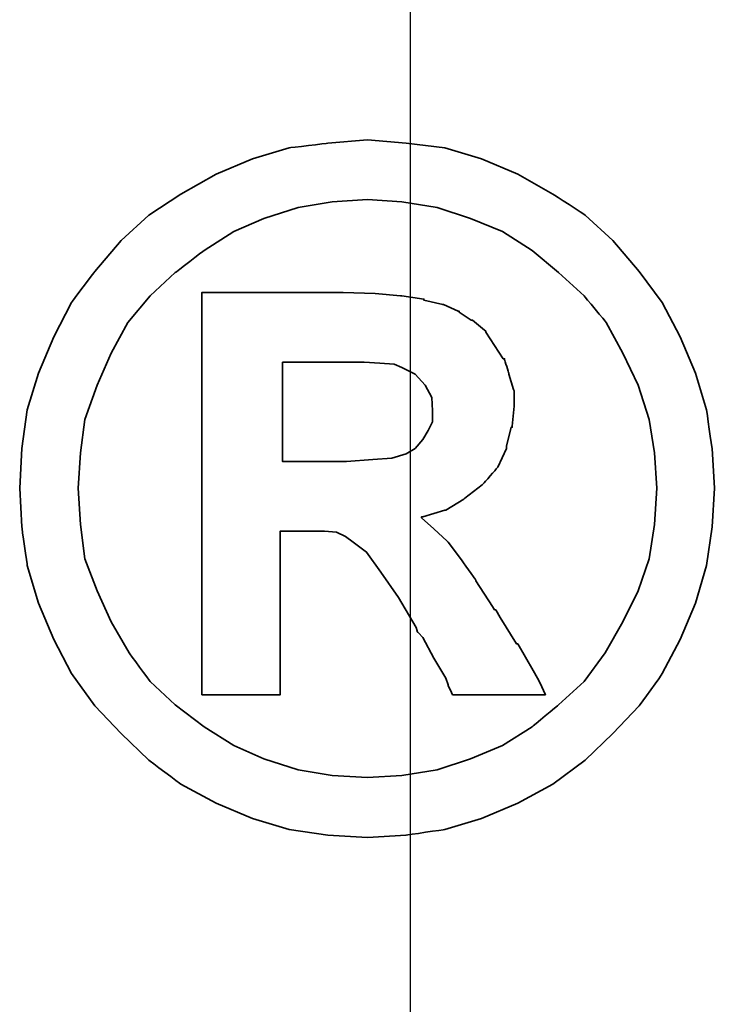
# Model space of a CAD drawing. Header units: millimetres. Extents: x -386 to 3135, y -1989 to 860.
# Tile 383 of 596: x 1750 to 1751.68, y -1586.99 to -1584.61. Entities that reach past the tile are written whole.
import ezdxf

# ---------------------------------------------------------------- set-up
doc = ezdxf.new("R2010")
doc.units = ezdxf.units.MM
doc.layers.get('0').update_dxf_attribs({"linetype": 'CONTINUOUS'})
doc.layers.add('DIM', color=4, linetype='CONTINUOUS')
doc.layers.add('layer 1', color=7, linetype='CONTINUOUS')

# ---------------------------------------------------------------- blocks, each defined once
blk = doc.blocks.new('TBI MOTION logo(完整正式版)')
at = {"layer": 'layer 1', "color": 22, "lineweight": 35}
for points, knots in [([(81.20634, 4.98624), (81.20634, 4.98624), (81.18649, 5.32862), (81.18649, 5.32862), (81.18649, 5.32862), (81.18649, 5.32862), (81.13886, 5.66206), (81.13886, 5.66206), (81.13886, 5.66206), (81.13886, 5.66206), (81.04359, 5.97764), (81.04359, 5.97764), (81.04359, 5.97764), (81.04359, 5.97764), (80.91061, 6.29124), (80.91061, 6.29124), (80.91061, 6.29124), (80.91061, 6.29124), (80.75778, 6.58697), (80.75778, 6.58697), (80.75778, 6.58697), (80.75778, 6.58697), (80.5593, 6.85294), (80.5593, 6.85294), (80.5593, 6.85294), (80.5593, 6.85294), (80.33105, 7.1189), (80.33105, 7.1189), (80.33105, 7.1189), (80.33105, 7.1189), (80.09287, 7.33921), (80.09287, 7.33921), (80.09287, 7.33921), (80.09287, 7.33921), (79.815, 7.51982), (79.815, 7.51982), (79.815, 7.51982), (79.815, 7.51982), (79.51133, 7.69051), (79.51133, 7.69051), (79.51133, 7.69051), (79.51133, 7.69051), (79.19773, 7.8235), (79.19773, 7.8235), (79.19773, 7.8235), (79.19773, 7.8235), (78.88215, 7.91877), (78.88215, 7.91877), (78.88215, 7.91877), (78.88215, 7.91877), (78.54871, 7.95846), (78.54871, 7.95846), (78.54871, 7.95846), (78.54871, 7.95846), (78.21526, 7.98625), (78.21526, 7.98625), (78.21526, 7.98625), (78.21526, 7.98625), (77.87388, 7.95846), (77.87388, 7.95846), (77.87388, 7.95846), (77.87388, 7.95846), (77.54044, 7.91877), (77.54044, 7.91877), (77.54044, 7.91877), (77.54044, 7.91877), (77.22485, 7.8235), (77.22485, 7.8235), (77.22485, 7.8235), (77.22485, 7.8235), (76.91027, 7.69051), (76.91027, 7.69051), (76.91027, 7.69051), (76.91027, 7.69051), (76.6056, 7.51982), (76.6056, 7.51982), (76.6056, 7.51982), (76.6056, 7.51982), (76.32972, 7.33921), (76.32972, 7.33921), (76.32972, 7.33921), (76.32972, 7.33921), (76.09154, 7.1189), (76.09154, 7.1189), (76.09154, 7.1189), (76.09154, 7.1189), (75.86329, 6.85294), (75.86329, 6.85294), (75.86329, 6.85294), (75.86329, 6.85294), (75.66382, 6.58697), (75.66382, 6.58697), (75.66382, 6.58697), (75.66382, 6.58697), (75.51099, 6.29124), (75.51099, 6.29124), (75.51099, 6.29124), (75.51099, 6.29124), (75.37702, 5.97764), (75.37702, 5.97764), (75.37702, 5.97764), (75.37702, 5.97764), (75.28175, 5.66206), (75.28175, 5.66206), (75.28175, 5.66206), (75.28175, 5.66206), (75.23411, 5.32862), (75.23411, 5.32862), (75.23411, 5.32862), (75.23411, 5.32862), (75.21625, 4.98624), (75.21625, 4.98624), (75.21625, 4.98624), (75.21625, 4.98624), (75.23411, 4.6528), (75.23411, 4.6528), (75.23411, 4.6528), (75.23411, 4.6528), (75.28175, 4.32035), (75.28175, 4.32035), (75.28175, 4.32035), (75.28175, 4.32035), (75.37702, 3.99583), (75.37702, 3.99583), (75.37702, 3.99583), (75.37702, 3.99583), (75.51099, 3.68224), (75.51099, 3.68224), (75.51099, 3.68224), (75.51099, 3.68224), (75.66382, 3.38749), (75.66382, 3.38749), (75.66382, 3.38749), (75.66382, 3.38749), (75.86329, 3.10963), (75.86329, 3.10963), (75.86329, 3.10963), (75.86329, 3.10963), (76.09154, 2.87145), (76.09154, 2.87145), (76.09154, 2.87145), (76.09154, 2.87145), (76.32972, 2.6432), (76.32972, 2.6432), (76.32972, 2.6432), (76.32972, 2.6432), (76.6056, 2.43381), (76.6056, 2.43381), (76.6056, 2.43381), (76.6056, 2.43381), (76.91027, 2.27205), (76.91027, 2.27205), (76.91027, 2.27205), (76.91027, 2.27205), (77.22485, 2.13906), (77.22485, 2.13906), (77.22485, 2.13906), (77.22485, 2.13906), (77.54044, 2.0438), (77.54044, 2.0438), (77.54044, 2.0438), (77.54044, 2.0438), (77.87388, 1.99616), (77.87388, 1.99616), (77.87388, 1.99616), (77.87388, 1.99616), (78.21526, 1.97631), (78.21526, 1.97631), (78.21526, 1.97631), (78.21526, 1.97631), (78.54871, 1.99616), (78.54871, 1.99616), (78.54871, 1.99616), (78.54871, 1.99616), (78.88215, 2.0438), (78.88215, 2.0438), (78.88215, 2.0438), (78.88215, 2.0438), (79.19773, 2.13906), (79.19773, 2.13906), (79.19773, 2.13906), (79.19773, 2.13906), (79.51133, 2.27205), (79.51133, 2.27205), (79.51133, 2.27205), (79.51133, 2.27205), (79.815, 2.43381), (79.815, 2.43381), (79.815, 2.43381), (79.815, 2.43381), (80.09287, 2.6432), (80.09287, 2.6432), (80.09287, 2.6432), (80.09287, 2.6432), (80.33105, 2.87145), (80.33105, 2.87145), (80.33105, 2.87145), (80.33105, 2.87145), (80.5593, 3.10963), (80.5593, 3.10963), (80.5593, 3.10963), (80.5593, 3.10963), (80.75778, 3.38749), (80.75778, 3.38749), (80.75778, 3.38749), (80.75778, 3.38749), (80.91061, 3.68224), (80.91061, 3.68224), (80.91061, 3.68224), (80.91061, 3.68224), (81.04359, 3.99583), (81.04359, 3.99583), (81.04359, 3.99583), (81.04359, 3.99583), (81.13886, 4.32035), (81.13886, 4.32035), (81.13886, 4.32035), (81.13886, 4.32035), (81.18649, 4.6528), (81.18649, 4.6528), (81.18649, 4.6528), (81.18649, 4.6528), (81.20634, 4.98624), (81.20634, 4.98624)], [0, 0, 0, 0, 0.0178571, 0.0178571, 0.0178571, 0.0178572, 0.0357143, 0.0357143, 0.0357143, 0.0357143, 0.0535714, 0.0535714, 0.0535714, 0.0535714, 0.0714286, 0.0714286, 0.0714286, 0.0714286, 0.0892857, 0.0892857, 0.0892857, 0.0892857, 0.1071429, 0.1071429, 0.1071429, 0.1071429, 0.125, 0.125, 0.125, 0.125, 0.1428571, 0.1428571, 0.1428571, 0.1428572, 0.1607143, 0.1607143, 0.1607143, 0.1607143, 0.1785714, 0.1785714, 0.1785714, 0.1785714, 0.1964286, 0.1964286, 0.1964286, 0.1964286, 0.2142857, 0.2142857, 0.2142857, 0.2142857, 0.2321429, 0.2321429, 0.2321429, 0.2321429, 0.25, 0.25, 0.25, 0.25, 0.2678571, 0.2678571, 0.2678571, 0.2678572, 0.2857143, 0.2857143, 0.2857143, 0.2857143, 0.3035714, 0.3035714, 0.3035714, 0.3035714, 0.3214286, 0.3214286, 0.3214286, 0.3214286, 0.3392857, 0.3392857, 0.3392857, 0.3392857, 0.3571429, 0.3571429, 0.3571429, 0.3571429, 0.375, 0.375, 0.375, 0.375, 0.3928571, 0.3928571, 0.3928571, 0.3928572, 0.4107143, 0.4107143, 0.4107143, 0.4107143, 0.4285714, 0.4285714, 0.4285714, 0.4285714, 0.4464286, 0.4464286, 0.4464286, 0.4464286, 0.4642857, 0.4642857, 0.4642857, 0.4642857, 0.4821429, 0.4821429, 0.4821429, 0.4821429, 0.5, 0.5, 0.5, 0.5, 0.5178571, 0.5178571, 0.5178571, 0.5178572, 0.5357143, 0.5357143, 0.5357143, 0.5357143, 0.5535714, 0.5535714, 0.5535714, 0.5535714, 0.5714286, 0.5714286, 0.5714286, 0.5714286, 0.5892857, 0.5892857, 0.5892857, 0.5892857, 0.6071429, 0.6071429, 0.6071429, 0.6071429, 0.625, 0.625, 0.625, 0.625, 0.6428571, 0.6428571, 0.6428571, 0.6428572, 0.6607143, 0.6607143, 0.6607143, 0.6607143, 0.6785714, 0.6785714, 0.6785714, 0.6785714, 0.6964286, 0.6964286, 0.6964286, 0.6964286, 0.7142857, 0.7142857, 0.7142857, 0.7142857, 0.7321429, 0.7321429, 0.7321429, 0.7321429, 0.75, 0.75, 0.75, 0.75, 0.7678571, 0.7678571, 0.7678571, 0.7678572, 0.7857143, 0.7857143, 0.7857143, 0.7857143, 0.8035714, 0.8035714, 0.8035714, 0.8035714, 0.8214286, 0.8214286, 0.8214286, 0.8214286, 0.8392857, 0.8392857, 0.8392857, 0.8392857, 0.8571429, 0.8571429, 0.8571429, 0.8571429, 0.875, 0.875, 0.875, 0.875, 0.8928571, 0.8928571, 0.8928571, 0.8928572, 0.9107143, 0.9107143, 0.9107143, 0.9107143, 0.9285714, 0.9285714, 0.9285714, 0.9285714, 0.9464286, 0.9464286, 0.9464286, 0.9464286, 0.9642857, 0.9642857, 0.9642857, 0.9642857, 0.9821429, 0.9821429, 0.9821429, 0.9821429, 1, 1, 1, 1]), ([(80.71014, 4.98624), (80.71014, 4.98624), (80.69129, 5.29091), (80.69129, 5.29091), (80.69129, 5.29091), (80.69129, 5.29091), (80.64464, 5.57672), (80.64464, 5.57672), (80.64464, 5.57672), (80.64464, 5.57672), (80.54937, 5.87245), (80.54937, 5.87245), (80.54937, 5.87245), (80.54937, 5.87245), (80.41639, 6.14833), (80.41639, 6.14833), (80.41639, 6.14833), (80.41639, 6.14833), (80.27349, 6.41429), (80.27349, 6.41429), (80.27349, 6.41429), (80.27349, 6.41429), (80.08295, 6.64255), (80.08295, 6.64255), (80.08295, 6.64255), (80.08295, 6.64255), (79.86264, 6.84301), (79.86264, 6.84301), (79.86264, 6.84301), (79.86264, 6.84301), (79.63439, 7.03355), (79.63439, 7.03355), (79.63439, 7.03355), (79.63439, 7.03355), (79.37835, 7.1963), (79.37835, 7.1963), (79.37835, 7.1963), (79.37835, 7.1963), (79.10246, 7.30944), (79.10246, 7.30944), (79.10246, 7.30944), (79.10246, 7.30944), (78.81665, 7.40471), (78.81665, 7.40471), (78.81665, 7.40471), (78.81665, 7.40471), (78.511, 7.45234), (78.511, 7.45234), (78.511, 7.45234), (78.511, 7.45234), (78.21526, 7.47219), (78.21526, 7.47219), (78.21526, 7.47219), (78.21526, 7.47219), (77.9106, 7.45234), (77.9106, 7.45234), (77.9106, 7.45234), (77.9106, 7.45234), (77.61685, 7.40471), (77.61685, 7.40471), (77.61685, 7.40471), (77.61685, 7.40471), (77.32012, 7.30944), (77.32012, 7.30944), (77.32012, 7.30944), (77.32012, 7.30944), (77.06309, 7.1963), (77.06309, 7.1963), (77.06309, 7.1963), (77.06309, 7.1963), (76.80606, 7.03355), (76.80606, 7.03355), (76.80606, 7.03355), (76.80606, 7.03355), (76.55797, 6.84301), (76.55797, 6.84301), (76.55797, 6.84301), (76.55797, 6.84301), (76.34063, 6.64255), (76.34063, 6.64255), (76.34063, 6.64255), (76.34063, 6.64255), (76.1491, 6.41429), (76.1491, 6.41429), (76.1491, 6.41429), (76.1491, 6.41429), (76.0062, 6.14833), (76.0062, 6.14833), (76.0062, 6.14833), (76.0062, 6.14833), (75.88314, 5.87245), (75.88314, 5.87245), (75.88314, 5.87245), (75.88314, 5.87245), (75.77794, 5.57672), (75.77794, 5.57672), (75.77794, 5.57672), (75.77794, 5.57672), (75.73924, 5.29091), (75.73924, 5.29091), (75.73924, 5.29091), (75.73924, 5.29091), (75.72039, 4.98624), (75.72039, 4.98624), (75.72039, 4.98624), (75.72039, 4.98624), (75.73924, 4.67165), (75.73924, 4.67165), (75.73924, 4.67165), (75.73924, 4.67165), (75.77794, 4.37791), (75.77794, 4.37791), (75.77794, 4.37791), (75.77794, 4.37791), (75.88314, 4.10102), (75.88314, 4.10102), (75.88314, 4.10102), (75.88314, 4.10102), (76.0062, 3.83407), (76.0062, 3.83407), (76.0062, 3.83407), (76.0062, 3.83407), (76.15902, 3.56811), (76.15902, 3.56811), (76.15902, 3.56811), (76.15902, 3.56811), (76.34063, 3.32001), (76.34063, 3.32001), (76.34063, 3.32001), (76.34063, 3.32001), (76.55797, 3.11955), (76.55797, 3.11955), (76.55797, 3.11955), (76.55797, 3.11955), (76.80606, 2.92901), (76.80606, 2.92901), (76.80606, 2.92901), (76.80606, 2.92901), (77.06309, 2.76725), (77.06309, 2.76725), (77.06309, 2.76725), (77.06309, 2.76725), (77.32012, 2.65412), (77.32012, 2.65412), (77.32012, 2.65412), (77.32012, 2.65412), (77.61685, 2.55786), (77.61685, 2.55786), (77.61685, 2.55786), (77.61685, 2.55786), (77.9106, 2.51022), (77.9106, 2.51022), (77.9106, 2.51022), (77.9106, 2.51022), (78.21526, 2.49137), (78.21526, 2.49137), (78.21526, 2.49137), (78.21526, 2.49137), (78.511, 2.51022), (78.511, 2.51022), (78.511, 2.51022), (78.511, 2.51022), (78.81665, 2.55786), (78.81665, 2.55786), (78.81665, 2.55786), (78.81665, 2.55786), (79.10246, 2.65412), (79.10246, 2.65412), (79.10246, 2.65412), (79.10246, 2.65412), (79.37835, 2.76725), (79.37835, 2.76725), (79.37835, 2.76725), (79.37835, 2.76725), (79.63439, 2.92901), (79.63439, 2.92901), (79.63439, 2.92901), (79.63439, 2.92901), (79.86264, 3.11955), (79.86264, 3.11955), (79.86264, 3.11955), (79.86264, 3.11955), (80.08295, 3.32001), (80.08295, 3.32001), (80.08295, 3.32001), (80.08295, 3.32001), (80.26356, 3.56811), (80.26356, 3.56811), (80.26356, 3.56811), (80.26356, 3.56811), (80.41639, 3.83407), (80.41639, 3.83407), (80.41639, 3.83407), (80.41639, 3.83407), (80.54937, 4.10102), (80.54937, 4.10102), (80.54937, 4.10102), (80.54937, 4.10102), (80.64464, 4.37791), (80.64464, 4.37791), (80.64464, 4.37791), (80.64464, 4.37791), (80.69129, 4.67165), (80.69129, 4.67165), (80.69129, 4.67165), (80.69129, 4.67165), (80.71014, 4.98624), (80.71014, 4.98624)], [0, 0, 0, 0, 0.0192308, 0.0192308, 0.0192308, 0.0192308, 0.0384615, 0.0384615, 0.0384615, 0.0384615, 0.0576923, 0.0576923, 0.0576923, 0.0576923, 0.0769231, 0.0769231, 0.0769231, 0.0769231, 0.0961538, 0.0961538, 0.0961538, 0.0961539, 0.1153846, 0.1153846, 0.1153846, 0.1153846, 0.1346154, 0.1346154, 0.1346154, 0.1346154, 0.1538462, 0.1538462, 0.1538462, 0.1538462, 0.1730769, 0.1730769, 0.1730769, 0.1730769, 0.1923077, 0.1923077, 0.1923077, 0.1923077, 0.2115385, 0.2115385, 0.2115385, 0.2115385, 0.2307692, 0.2307692, 0.2307692, 0.2307692, 0.25, 0.25, 0.25, 0.25, 0.2692308, 0.2692308, 0.2692308, 0.2692308, 0.2884615, 0.2884615, 0.2884615, 0.2884615, 0.3076923, 0.3076923, 0.3076923, 0.3076923, 0.3269231, 0.3269231, 0.3269231, 0.3269231, 0.3461538, 0.3461538, 0.3461538, 0.3461539, 0.3653846, 0.3653846, 0.3653846, 0.3653846, 0.3846154, 0.3846154, 0.3846154, 0.3846154, 0.4038462, 0.4038462, 0.4038462, 0.4038462, 0.4230769, 0.4230769, 0.4230769, 0.4230769, 0.4423077, 0.4423077, 0.4423077, 0.4423077, 0.4615385, 0.4615385, 0.4615385, 0.4615385, 0.4807692, 0.4807692, 0.4807692, 0.4807692, 0.5, 0.5, 0.5, 0.5, 0.5192308, 0.5192308, 0.5192308, 0.5192308, 0.5384615, 0.5384615, 0.5384615, 0.5384615, 0.5576923, 0.5576923, 0.5576923, 0.5576923, 0.5769231, 0.5769231, 0.5769231, 0.5769231, 0.5961538, 0.5961538, 0.5961538, 0.5961539, 0.6153846, 0.6153846, 0.6153846, 0.6153846, 0.6346154, 0.6346154, 0.6346154, 0.6346154, 0.6538462, 0.6538462, 0.6538462, 0.6538462, 0.6730769, 0.6730769, 0.6730769, 0.6730769, 0.6923077, 0.6923077, 0.6923077, 0.6923077, 0.7115385, 0.7115385, 0.7115385, 0.7115385, 0.7307692, 0.7307692, 0.7307692, 0.7307692, 0.75, 0.75, 0.75, 0.75, 0.7692308, 0.7692308, 0.7692308, 0.7692308, 0.7884615, 0.7884615, 0.7884615, 0.7884615, 0.8076923, 0.8076923, 0.8076923, 0.8076923, 0.8269231, 0.8269231, 0.8269231, 0.8269231, 0.8461538, 0.8461538, 0.8461538, 0.8461539, 0.8653846, 0.8653846, 0.8653846, 0.8653846, 0.8846154, 0.8846154, 0.8846154, 0.8846154, 0.9038462, 0.9038462, 0.9038462, 0.9038462, 0.9230769, 0.9230769, 0.9230769, 0.9230769, 0.9423077, 0.9423077, 0.9423077, 0.9423077, 0.9615385, 0.9615385, 0.9615385, 0.9615385, 0.9807692, 0.9807692, 0.9807692, 0.9807692, 1, 1, 1, 1]), ([(76.78721, 3.2823), (76.78721, 3.2823), (76.78721, 3.32001), (76.78721, 3.32001), (76.78721, 3.32001), (76.78721, 3.32001), (76.78721, 3.42422), (76.78721, 3.42422), (76.78721, 3.42422), (76.78721, 3.42422), (76.78721, 3.59689), (76.78721, 3.59689), (76.78721, 3.59689), (76.78721, 3.59689), (76.78721, 3.80529), (76.78721, 3.80529), (76.78721, 3.80529), (76.78721, 3.80529), (76.78721, 4.0524), (76.78721, 4.0524), (76.78721, 4.0524), (76.78721, 4.0524), (76.78721, 4.32035), (76.78721, 4.32035), (76.78721, 4.32035), (76.78721, 4.32035), (76.78721, 4.92868), (76.78721, 4.92868), (76.78721, 4.92868), (76.78721, 4.92868), (76.78721, 5.53801), (76.78721, 5.53801), (76.78721, 5.53801), (76.78721, 5.53801), (76.78721, 5.82482), (76.78721, 5.82482), (76.78721, 5.82482), (76.78721, 5.82482), (76.78721, 6.07291), (76.78721, 6.07291), (76.78721, 6.07291), (76.78721, 6.07291), (76.78721, 6.30017), (76.78721, 6.30017), (76.78721, 6.30017), (76.78721, 6.30017), (76.78721, 6.45399), (76.78721, 6.45399), (76.78721, 6.45399), (76.78721, 6.45399), (76.78721, 6.5572), (76.78721, 6.5572), (76.78721, 6.5572), (76.78721, 6.5572), (76.78721, 6.59689), (76.78721, 6.59689), (76.78721, 6.59689), (76.78721, 6.59689), (76.78721, 6.67232), (76.78721, 6.67232), (76.78721, 6.67232), (76.78721, 6.67232), (76.8537, 6.67232), (76.8537, 6.67232), (76.8537, 6.67232), (76.8537, 6.67232), (76.87355, 6.67232), (76.87355, 6.67232), (76.87355, 6.67232), (76.87355, 6.67232), (76.91027, 6.67232), (76.91027, 6.67232), (76.91027, 6.67232), (76.91027, 6.67232), (77.04424, 6.67232), (77.04424, 6.67232), (77.04424, 6.67232), (77.04424, 6.67232), (77.22485, 6.67232), (77.22485, 6.67232), (77.22485, 6.67232), (77.22485, 6.67232), (77.43524, 6.67232), (77.43524, 6.67232), (77.43524, 6.67232), (77.43524, 6.67232), (77.65357, 6.67232), (77.65357, 6.67232), (77.65357, 6.67232), (77.65357, 6.67232), (77.82625, 6.67232), (77.82625, 6.67232), (77.82625, 6.67232), (77.82625, 6.67232), (77.94037, 6.67232), (77.94037, 6.67232), (77.94037, 6.67232), (77.94037, 6.67232), (77.97709, 6.67232), (77.97709, 6.67232), (77.97709, 6.67232), (77.97709, 6.67232), (77.99694, 6.67232), (77.99694, 6.67232), (77.99694, 6.67232), (77.99694, 6.67232), (78.00686, 6.67232), (78.00686, 6.67232), (78.00686, 6.67232), (78.00686, 6.67232), (78.28275, 6.6624), (78.28275, 6.6624), (78.28275, 6.6624), (78.28275, 6.6624), (78.50107, 6.64255), (78.50107, 6.64255), (78.50107, 6.64255), (78.50107, 6.64255), (78.511, 6.64255), (78.511, 6.64255), (78.511, 6.64255), (78.511, 6.64255), (78.70154, 6.61476), (78.70154, 6.61476), (78.70154, 6.61476), (78.70154, 6.61476), (78.70154, 6.60483), (78.70154, 6.60483), (78.70154, 6.60483), (78.70154, 6.60483), (78.86429, 6.56713), (78.86429, 6.56713), (78.86429, 6.56713), (78.86429, 6.56713), (78.87223, 6.56713), (78.87223, 6.56713), (78.87223, 6.56713), (78.87223, 6.56713), (78.99727, 6.51056), (78.99727, 6.51056), (78.99727, 6.51056), (78.99727, 6.51056), (79.00719, 6.51056), (79.00719, 6.51056), (79.00719, 6.51056), (79.00719, 6.51056), (79.00719, 6.50162), (79.00719, 6.50162), (79.00719, 6.50162), (79.00719, 6.50162), (79.1104, 6.43415), (79.1104, 6.43415), (79.1104, 6.43415), (79.1104, 6.43415), (79.12132, 6.43415), (79.12132, 6.43415), (79.12132, 6.43415), (79.12132, 6.43415), (79.22552, 6.34781), (79.22552, 6.34781), (79.22552, 6.34781), (79.22552, 6.34781), (79.23544, 6.33888), (79.23544, 6.33888), (79.23544, 6.33888), (79.23544, 6.33888), (79.23544, 6.32895), (79.23544, 6.32895), (79.23544, 6.32895), (79.23544, 6.32895), (79.31087, 6.21483), (79.31087, 6.21483), (79.31087, 6.21483), (79.31087, 6.21483), (79.38629, 6.1007), (79.38629, 6.1007), (79.38629, 6.1007), (79.38629, 6.1007), (79.3972, 6.1007), (79.3972, 6.1007), (79.3972, 6.1007), (79.3972, 6.1007), (79.3972, 6.09078), (79.3972, 6.09078), (79.3972, 6.09078), (79.3972, 6.09078), (79.43392, 5.97764), (79.43392, 5.97764), (79.43392, 5.97764), (79.43392, 5.97764), (79.43392, 5.96772), (79.43392, 5.96772), (79.43392, 5.96772), (79.43392, 5.96772), (79.47362, 5.83474), (79.47362, 5.83474), (79.47362, 5.83474), (79.47362, 5.83474), (79.48156, 5.82482), (79.48156, 5.82482), (79.48156, 5.82482), (79.48156, 5.82482), (79.48156, 5.69977), (79.48156, 5.69977), (79.48156, 5.69977), (79.48156, 5.69977), (79.48156, 5.69183), (79.48156, 5.69183), (79.48156, 5.69183), (79.48156, 5.69183), (79.4637, 5.51915), (79.4637, 5.51915), (79.4637, 5.51915), (79.4637, 5.51915), (79.4637, 5.51122), (79.4637, 5.51122), (79.4637, 5.51122), (79.4637, 5.51122), (79.45377, 5.51122), (79.45377, 5.51122), (79.45377, 5.51122), (79.45377, 5.51122), (79.41507, 5.34847), (79.41507, 5.34847), (79.41507, 5.34847), (79.41507, 5.34847), (79.41507, 5.33854), (79.41507, 5.33854), (79.41507, 5.33854), (79.41507, 5.33854), (79.41507, 5.32862), (79.41507, 5.32862), (79.41507, 5.32862), (79.41507, 5.32862), (79.33865, 5.16785), (79.33865, 5.16785), (79.33865, 5.16785), (79.33865, 5.16785), (79.33071, 5.15693), (79.33071, 5.15693), (79.33071, 5.15693), (79.33071, 5.15693), (79.2156, 5.02495), (79.2156, 5.02495), (79.2156, 5.02495), (79.2156, 5.02495), (79.20567, 5.01502), (79.20567, 5.01502), (79.20567, 5.01502), (79.20567, 5.01502), (79.05483, 4.89991), (79.05483, 4.89991), (79.05483, 4.89991), (79.05483, 4.89991), (79.04491, 4.89197), (79.04491, 4.89197), (79.04491, 4.89197), (79.04491, 4.89197), (78.89208, 4.7967), (78.89208, 4.7967), (78.89208, 4.7967), (78.89208, 4.7967), (78.88215, 4.7967), (78.88215, 4.7967), (78.88215, 4.7967), (78.88215, 4.7967), (78.69161, 4.73913), (78.69161, 4.73913), (78.69161, 4.73913), (78.69161, 4.73913), (78.68169, 4.73913), (78.68169, 4.73913), (78.68169, 4.73913), (78.68169, 4.73913), (78.68169, 4.72921), (78.68169, 4.72921), (78.68169, 4.72921), (78.68169, 4.72921), (78.78688, 4.63394), (78.78688, 4.63394), (78.78688, 4.63394), (78.78688, 4.63394), (78.902, 4.52875), (78.902, 4.52875), (78.902, 4.52875), (78.902, 4.52875), (78.91093, 4.52081), (78.91093, 4.52081), (78.91093, 4.52081), (78.91093, 4.52081), (79.02506, 4.36798), (79.02506, 4.36798), (79.02506, 4.36798), (79.02506, 4.36798), (79.1501, 4.1953), (79.1501, 4.1953), (79.1501, 4.1953), (79.1501, 4.1953), (79.1501, 4.18736), (79.1501, 4.18736), (79.1501, 4.18736), (79.1501, 4.18736), (79.29201, 3.96705), (79.29201, 3.96705), (79.29201, 3.96705), (79.29201, 3.96705), (79.31087, 3.93828), (79.31087, 3.93828), (79.31087, 3.93828), (79.31087, 3.93828), (79.32079, 3.93828), (79.32079, 3.93828), (79.32079, 3.93828), (79.32079, 3.93828), (79.3585, 3.87178), (79.3585, 3.87178), (79.3585, 3.87178), (79.3585, 3.87178), (79.50141, 3.64353), (79.50141, 3.64353), (79.50141, 3.64353), (79.50141, 3.64353), (79.51133, 3.64353), (79.51133, 3.64353), (79.51133, 3.64353), (79.51133, 3.64353), (79.64431, 3.41528), (79.64431, 3.41528), (79.64431, 3.41528), (79.64431, 3.41528), (79.68202, 3.3478), (79.68202, 3.3478), (79.68202, 3.3478), (79.68202, 3.3478), (79.70187, 3.31009), (79.70187, 3.31009), (79.70187, 3.31009), (79.70187, 3.31009), (79.7495, 3.2049), (79.7495, 3.2049), (79.7495, 3.2049), (79.7495, 3.2049), (79.64431, 3.2049), (79.64431, 3.2049), (79.64431, 3.2049), (79.64431, 3.2049), (79.62546, 3.2049), (79.62546, 3.2049), (79.62546, 3.2049), (79.62546, 3.2049), (79.53912, 3.2049), (79.53912, 3.2049), (79.53912, 3.2049), (79.53912, 3.2049), (79.31087, 3.2049), (79.31087, 3.2049), (79.31087, 3.2049), (79.31087, 3.2049), (79.08262, 3.2049), (79.08262, 3.2049), (79.08262, 3.2049), (79.08262, 3.2049), (79.00719, 3.2049), (79.00719, 3.2049), (79.00719, 3.2049), (79.00719, 3.2049), (78.98735, 3.2049), (78.98735, 3.2049), (78.98735, 3.2049), (78.98735, 3.2049), (78.94964, 3.2049), (78.94964, 3.2049), (78.94964, 3.2049), (78.94964, 3.2049), (78.92979, 3.24459), (78.92979, 3.24459), (78.92979, 3.24459), (78.92979, 3.24459), (78.91093, 3.2823), (78.91093, 3.2823), (78.91093, 3.2823), (78.91093, 3.2823), (78.91093, 3.29223), (78.91093, 3.29223), (78.91093, 3.29223), (78.91093, 3.29223), (78.89208, 3.3478), (78.89208, 3.3478), (78.89208, 3.3478), (78.89208, 3.3478), (78.78688, 3.52048), (78.78688, 3.52048), (78.78688, 3.52048), (78.78688, 3.52048), (78.69161, 3.7001), (78.69161, 3.7001), (78.69161, 3.7001), (78.69161, 3.7001), (78.6539, 3.7388), (78.6539, 3.7388), (78.6539, 3.7388), (78.6539, 3.7388), (78.64398, 3.74873), (78.64398, 3.74873), (78.64398, 3.74873), (78.64398, 3.74873), (78.64398, 3.75766), (78.64398, 3.75766), (78.64398, 3.75766), (78.64398, 3.75766), (78.63405, 3.78644), (78.63405, 3.78644), (78.63405, 3.78644), (78.63405, 3.78644), (78.48321, 4.04347), (78.48321, 4.04347), (78.48321, 4.04347), (78.48321, 4.04347), (78.33038, 4.2618), (78.33038, 4.2618), (78.33038, 4.2618), (78.33038, 4.2618), (78.20732, 4.43447), (78.20732, 4.43447), (78.20732, 4.43447), (78.20732, 4.43447), (78.09221, 4.52081), (78.09221, 4.52081), (78.09221, 4.52081), (78.09221, 4.52081), (78.02472, 4.56845), (78.02472, 4.56845), (78.02472, 4.56845), (78.02472, 4.56845), (77.9493, 4.60616), (77.9493, 4.60616), (77.9493, 4.60616), (77.9493, 4.60616), (77.8451, 4.61608), (77.8451, 4.61608), (77.8451, 4.61608), (77.8451, 4.61608), (77.71113, 4.61608), (77.71113, 4.61608), (77.71113, 4.61608), (77.71113, 4.61608), (77.69128, 4.61608), (77.69128, 4.61608), (77.69128, 4.61608), (77.69128, 4.61608), (77.67342, 4.61608), (77.67342, 4.61608), (77.67342, 4.61608), (77.67342, 4.61608), (77.5583, 4.61608), (77.5583, 4.61608), (77.5583, 4.61608), (77.5583, 4.61608), (77.46303, 4.61608), (77.46303, 4.61608), (77.46303, 4.61608), (77.46303, 4.61608), (77.46303, 4.54761), (77.46303, 4.54761), (77.46303, 4.54761), (77.46303, 4.54761), (77.46303, 4.47318), (77.46303, 4.47318), (77.46303, 4.47318), (77.46303, 4.47318), (77.46303, 4.24294), (77.46303, 4.24294), (77.46303, 4.24294), (77.46303, 4.24294), (77.46303, 3.99583), (77.46303, 3.99583), (77.46303, 3.99583), (77.46303, 3.99583), (77.46303, 3.72888), (77.46303, 3.72888), (77.46303, 3.72888), (77.46303, 3.72888), (77.46303, 3.51055), (77.46303, 3.51055), (77.46303, 3.51055), (77.46303, 3.51055), (77.46303, 3.42422), (77.46303, 3.42422), (77.46303, 3.42422), (77.46303, 3.42422), (77.46303, 3.35773), (77.46303, 3.35773), (77.46303, 3.35773), (77.46303, 3.35773), (77.46303, 3.30017), (77.46303, 3.30017), (77.46303, 3.30017), (77.46303, 3.30017), (77.46303, 3.2823), (77.46303, 3.2823), (77.46303, 3.2823), (77.46303, 3.2823), (77.46303, 3.2049), (77.46303, 3.2049), (77.46303, 3.2049), (77.46303, 3.2049), (77.39753, 3.2049), (77.39753, 3.2049), (77.39753, 3.2049), (77.39753, 3.2049), (77.37768, 3.2049), (77.37768, 3.2049), (77.37768, 3.2049), (77.37768, 3.2049), (77.32012, 3.2049), (77.32012, 3.2049), (77.32012, 3.2049), (77.32012, 3.2049), (77.12165, 3.2049), (77.12165, 3.2049), (77.12165, 3.2049), (77.12165, 3.2049), (76.94897, 3.2049), (76.94897, 3.2049), (76.94897, 3.2049), (76.94897, 3.2049), (76.8924, 3.2049), (76.8924, 3.2049), (76.8924, 3.2049), (76.8924, 3.2049), (76.8537, 3.2049), (76.8537, 3.2049), (76.8537, 3.2049), (76.8537, 3.2049), (76.78721, 3.2049), (76.78721, 3.2049), (76.78721, 3.2049), (76.78721, 3.2049), (76.78721, 3.2823), (76.78721, 3.2823)], [0, 0, 0, 0, 0.0074074, 0.0074074, 0.0074074, 0.0074074, 0.0148148, 0.0148148, 0.0148148, 0.0148148, 0.0222222, 0.0222222, 0.0222222, 0.0222222, 0.0296296, 0.0296296, 0.0296296, 0.0296296, 0.037037, 0.037037, 0.037037, 0.037037, 0.0444444, 0.0444444, 0.0444444, 0.0444445, 0.0518519, 0.0518519, 0.0518519, 0.0518519, 0.0592593, 0.0592593, 0.0592593, 0.0592593, 0.0666667, 0.0666667, 0.0666667, 0.0666667, 0.0740741, 0.0740741, 0.0740741, 0.0740741, 0.0814815, 0.0814815, 0.0814815, 0.0814815, 0.0888889, 0.0888889, 0.0888889, 0.0888889, 0.0962963, 0.0962963, 0.0962963, 0.0962963, 0.1037037, 0.1037037, 0.1037037, 0.1037037, 0.1111111, 0.1111111, 0.1111111, 0.1111111, 0.1185185, 0.1185185, 0.1185185, 0.1185185, 0.1259259, 0.1259259, 0.1259259, 0.1259259, 0.1333333, 0.1333333, 0.1333333, 0.1333333, 0.1407407, 0.1407407, 0.1407407, 0.1407408, 0.1481481, 0.1481481, 0.1481481, 0.1481482, 0.1555556, 0.1555556, 0.1555556, 0.1555556, 0.162963, 0.162963, 0.162963, 0.162963, 0.1703704, 0.1703704, 0.1703704, 0.1703704, 0.1777778, 0.1777778, 0.1777778, 0.1777778, 0.1851852, 0.1851852, 0.1851852, 0.1851852, 0.1925926, 0.1925926, 0.1925926, 0.1925926, 0.2, 0.2, 0.2, 0.2, 0.2074074, 0.2074074, 0.2074074, 0.2074074, 0.2148148, 0.2148148, 0.2148148, 0.2148148, 0.2222222, 0.2222222, 0.2222222, 0.2222222, 0.2296296, 0.2296296, 0.2296296, 0.2296296, 0.237037, 0.237037, 0.237037, 0.237037, 0.2444444, 0.2444444, 0.2444444, 0.2444445, 0.2518519, 0.2518519, 0.2518519, 0.2518519, 0.2592593, 0.2592593, 0.2592593, 0.2592593, 0.2666667, 0.2666667, 0.2666667, 0.2666667, 0.2740741, 0.2740741, 0.2740741, 0.2740741, 0.2814815, 0.2814815, 0.2814815, 0.2814815, 0.2888889, 0.2888889, 0.2888889, 0.2888889, 0.2962963, 0.2962963, 0.2962963, 0.2962963, 0.3037037, 0.3037037, 0.3037037, 0.3037037, 0.3111111, 0.3111111, 0.3111111, 0.3111111, 0.3185185, 0.3185185, 0.3185185, 0.3185185, 0.3259259, 0.3259259, 0.3259259, 0.3259259, 0.3333333, 0.3333333, 0.3333333, 0.3333333, 0.3407407, 0.3407407, 0.3407407, 0.3407408, 0.3481481, 0.3481481, 0.3481481, 0.3481482, 0.3555556, 0.3555556, 0.3555556, 0.3555556, 0.362963, 0.362963, 0.362963, 0.362963, 0.3703704, 0.3703704, 0.3703704, 0.3703704, 0.3777778, 0.3777778, 0.3777778, 0.3777778, 0.3851852, 0.3851852, 0.3851852, 0.3851852, 0.3925926, 0.3925926, 0.3925926, 0.3925926, 0.4, 0.4, 0.4, 0.4, 0.4074074, 0.4074074, 0.4074074, 0.4074074, 0.4148148, 0.4148148, 0.4148148, 0.4148148, 0.4222222, 0.4222222, 0.4222222, 0.4222222, 0.4296296, 0.4296296, 0.4296296, 0.4296296, 0.437037, 0.437037, 0.437037, 0.437037, 0.4444444, 0.4444444, 0.4444444, 0.4444445, 0.4518519, 0.4518519, 0.4518519, 0.4518519, 0.4592593, 0.4592593, 0.4592593, 0.4592593, 0.4666667, 0.4666667, 0.4666667, 0.4666667, 0.4740741, 0.4740741, 0.4740741, 0.4740741, 0.4814815, 0.4814815, 0.4814815, 0.4814815, 0.4888889, 0.4888889, 0.4888889, 0.4888889, 0.4962963, 0.4962963, 0.4962963, 0.4962963, 0.5037037, 0.5037037, 0.5037037, 0.5037037, 0.5111111, 0.5111111, 0.5111111, 0.5111111, 0.5185185, 0.5185185, 0.5185185, 0.5185185, 0.5259259, 0.5259259, 0.5259259, 0.5259259, 0.5333333, 0.5333333, 0.5333333, 0.5333333, 0.5407407, 0.5407407, 0.5407407, 0.5407408, 0.5481481, 0.5481481, 0.5481481, 0.5481482, 0.5555556, 0.5555556, 0.5555556, 0.5555556, 0.562963, 0.562963, 0.562963, 0.562963, 0.5703704, 0.5703704, 0.5703704, 0.5703704, 0.5777778, 0.5777778, 0.5777778, 0.5777778, 0.5851852, 0.5851852, 0.5851852, 0.5851852, 0.5925926, 0.5925926, 0.5925926, 0.5925926, 0.6, 0.6, 0.6, 0.6, 0.6074074, 0.6074074, 0.6074074, 0.6074074, 0.6148148, 0.6148148, 0.6148148, 0.6148148, 0.6222222, 0.6222222, 0.6222222, 0.6222222, 0.6296296, 0.6296296, 0.6296296, 0.6296296, 0.637037, 0.637037, 0.637037, 0.637037, 0.6444444, 0.6444444, 0.6444444, 0.6444445, 0.6518519, 0.6518519, 0.6518519, 0.6518519, 0.6592593, 0.6592593, 0.6592593, 0.6592593, 0.6666667, 0.6666667, 0.6666667, 0.6666667, 0.6740741, 0.6740741, 0.6740741, 0.6740741, 0.6814815, 0.6814815, 0.6814815, 0.6814815, 0.6888889, 0.6888889, 0.6888889, 0.6888889, 0.6962963, 0.6962963, 0.6962963, 0.6962963, 0.7037037, 0.7037037, 0.7037037, 0.7037037, 0.7111111, 0.7111111, 0.7111111, 0.7111111, 0.7185185, 0.7185185, 0.7185185, 0.7185185, 0.7259259, 0.7259259, 0.7259259, 0.7259259, 0.7333333, 0.7333333, 0.7333333, 0.7333333, 0.7407407, 0.7407407, 0.7407407, 0.7407408, 0.7481481, 0.7481481, 0.7481481, 0.7481482, 0.7555556, 0.7555556, 0.7555556, 0.7555556, 0.762963, 0.762963, 0.762963, 0.762963, 0.7703704, 0.7703704, 0.7703704, 0.7703704, 0.7777778, 0.7777778, 0.7777778, 0.7777778, 0.7851852, 0.7851852, 0.7851852, 0.7851852, 0.7925926, 0.7925926, 0.7925926, 0.7925926, 0.8, 0.8, 0.8, 0.8, 0.8074074, 0.8074074, 0.8074074, 0.8074074, 0.8148148, 0.8148148, 0.8148148, 0.8148148, 0.8222222, 0.8222222, 0.8222222, 0.8222222, 0.8296296, 0.8296296, 0.8296296, 0.8296296, 0.837037, 0.837037, 0.837037, 0.837037, 0.8444444, 0.8444444, 0.8444444, 0.8444445, 0.8518519, 0.8518519, 0.8518519, 0.8518519, 0.8592593, 0.8592593, 0.8592593, 0.8592593, 0.8666667, 0.8666667, 0.8666667, 0.8666667, 0.8740741, 0.8740741, 0.8740741, 0.8740741, 0.8814815, 0.8814815, 0.8814815, 0.8814815, 0.8888889, 0.8888889, 0.8888889, 0.8888889, 0.8962963, 0.8962963, 0.8962963, 0.8962963, 0.9037037, 0.9037037, 0.9037037, 0.9037037, 0.9111111, 0.9111111, 0.9111111, 0.9111111, 0.9185185, 0.9185185, 0.9185185, 0.9185185, 0.9259259, 0.9259259, 0.9259259, 0.9259259, 0.9333333, 0.9333333, 0.9333333, 0.9333333, 0.9407407, 0.9407407, 0.9407407, 0.9407408, 0.9481481, 0.9481481, 0.9481481, 0.9481482, 0.9555556, 0.9555556, 0.9555556, 0.9555556, 0.962963, 0.962963, 0.962963, 0.962963, 0.9703704, 0.9703704, 0.9703704, 0.9703704, 0.9777778, 0.9777778, 0.9777778, 0.9777778, 0.9851852, 0.9851852, 0.9851852, 0.9851852, 0.9925926, 0.9925926, 0.9925926, 0.9925926, 1, 1, 1, 1]), ([(77.48288, 6.07291), (77.48288, 6.07291), (77.48288, 5.99551), (77.48288, 5.99551), (77.48288, 5.99551), (77.48288, 5.99551), (77.48288, 5.82482), (77.48288, 5.82482), (77.48288, 5.82482), (77.48288, 5.82482), (77.48288, 5.63328), (77.48288, 5.63328), (77.48288, 5.63328), (77.48288, 5.63328), (77.48288, 5.46358), (77.48288, 5.46358), (77.48288, 5.46358), (77.48288, 5.46358), (77.48288, 5.29091), (77.48288, 5.29091), (77.48288, 5.29091), (77.48288, 5.29091), (77.48288, 5.21449), (77.48288, 5.21449), (77.48288, 5.21449), (77.48288, 5.21449), (77.50074, 5.21449), (77.50074, 5.21449), (77.50074, 5.21449), (77.50074, 5.21449), (77.71113, 5.21449), (77.71113, 5.21449), (77.71113, 5.21449), (77.71113, 5.21449), (77.94037, 5.21449), (77.94037, 5.21449), (77.94037, 5.21449), (77.94037, 5.21449), (78.01579, 5.21449), (78.01579, 5.21449), (78.01579, 5.21449), (78.01579, 5.21449), (78.03465, 5.21449), (78.03465, 5.21449), (78.03465, 5.21449), (78.03465, 5.21449), (78.2629, 5.23335), (78.2629, 5.23335), (78.2629, 5.23335), (78.2629, 5.23335), (78.42565, 5.24327), (78.42565, 5.24327), (78.42565, 5.24327), (78.42565, 5.24327), (78.54871, 5.28098), (78.54871, 5.28098), (78.54871, 5.28098), (78.54871, 5.28098), (78.62611, 5.32862), (78.62611, 5.32862), (78.62611, 5.32862), (78.62611, 5.32862), (78.69161, 5.40503), (78.69161, 5.40503), (78.69161, 5.40503), (78.69161, 5.40503), (78.73925, 5.48145), (78.73925, 5.48145), (78.73925, 5.48145), (78.73925, 5.48145), (78.77696, 5.55885), (78.77696, 5.55885), (78.77696, 5.55885), (78.77696, 5.55885), (78.77696, 5.65214), (78.77696, 5.65214), (78.77696, 5.65214), (78.77696, 5.65214), (78.76902, 5.76726), (78.76902, 5.76726), (78.76902, 5.76726), (78.76902, 5.76726), (78.71146, 5.87245), (78.71146, 5.87245), (78.71146, 5.87245), (78.71146, 5.87245), (78.62611, 5.96772), (78.62611, 5.96772), (78.62611, 5.96772), (78.62611, 5.96772), (78.511, 6.02528), (78.511, 6.02528), (78.511, 6.02528), (78.511, 6.02528), (78.44451, 6.05306), (78.44451, 6.05306), (78.44451, 6.05306), (78.44451, 6.05306), (78.32046, 6.06299), (78.32046, 6.06299), (78.32046, 6.06299), (78.32046, 6.06299), (78.18748, 6.07291), (78.18748, 6.07291), (78.18748, 6.07291), (78.18748, 6.07291), (77.99694, 6.07291), (77.99694, 6.07291), (77.99694, 6.07291), (77.99694, 6.07291), (77.97709, 6.07291), (77.97709, 6.07291), (77.97709, 6.07291), (77.97709, 6.07291), (77.90167, 6.07291), (77.90167, 6.07291), (77.90167, 6.07291), (77.90167, 6.07291), (77.69128, 6.07291), (77.69128, 6.07291), (77.69128, 6.07291), (77.69128, 6.07291), (77.50074, 6.07291), (77.50074, 6.07291), (77.50074, 6.07291), (77.50074, 6.07291), (77.48288, 6.07291), (77.48288, 6.07291)], [0, 0, 0, 0, 0.03125, 0.03125, 0.03125, 0.03125, 0.0625, 0.0625, 0.0625, 0.0625, 0.09375, 0.09375, 0.09375, 0.09375, 0.125, 0.125, 0.125, 0.125, 0.15625, 0.15625, 0.15625, 0.15625, 0.1875, 0.1875, 0.1875, 0.1875, 0.21875, 0.21875, 0.21875, 0.21875, 0.25, 0.25, 0.25, 0.25, 0.28125, 0.28125, 0.28125, 0.28125, 0.3125, 0.3125, 0.3125, 0.3125, 0.34375, 0.34375, 0.34375, 0.34375, 0.375, 0.375, 0.375, 0.375, 0.40625, 0.40625, 0.40625, 0.40625, 0.4375, 0.4375, 0.4375, 0.4375, 0.46875, 0.46875, 0.46875, 0.46875, 0.5, 0.5, 0.5, 0.5, 0.53125, 0.53125, 0.53125, 0.53125, 0.5625, 0.5625, 0.5625, 0.5625, 0.59375, 0.59375, 0.59375, 0.59375, 0.625, 0.625, 0.625, 0.625, 0.65625, 0.65625, 0.65625, 0.65625, 0.6875, 0.6875, 0.6875, 0.6875, 0.71875, 0.71875, 0.71875, 0.71875, 0.75, 0.75, 0.75, 0.75, 0.78125, 0.78125, 0.78125, 0.78125, 0.8125, 0.8125, 0.8125, 0.8125, 0.84375, 0.84375, 0.84375, 0.84375, 0.875, 0.875, 0.875, 0.875, 0.90625, 0.90625, 0.90625, 0.90625, 0.9375, 0.9375, 0.9375, 0.9375, 0.96875, 0.96875, 0.96875, 0.96875, 1, 1, 1, 1])]:
    blk.add_open_spline(points, degree=3, knots=knots, dxfattribs=at)

msp = doc.modelspace()

# ---------------------------------------------------------------- linework, layer by layer
msp.add_line((1750.9473, -1615.4179), (1750.9473, -1548.9431))

# ---------------------------------------------------------------- block references
at = {"layer": 'DIM', "color": 7, "xscale": 0.2802190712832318, "yscale": 0.2802190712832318, "zscale": 0.2802190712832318}
msp.add_blockref('TBI MOTION logo(完整正式版)', (1728.9261, -1587.1407), dxfattribs=at)

doc.saveas('drawing.dxf')
